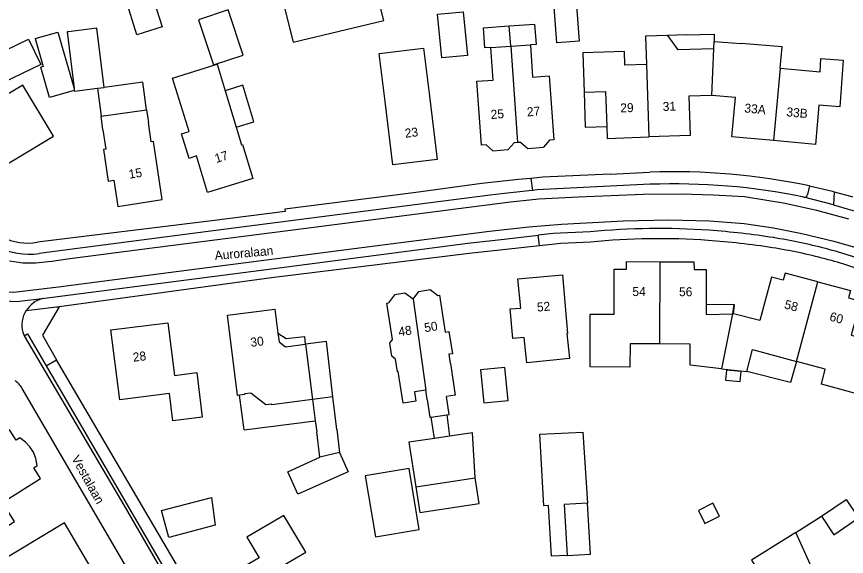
# Model space of a CAD drawing. Extents: x 194485 to 197793, y 468269 to 470822.
# Drawn here: x 195647.3 to 195758.3, y 469433.9 to 469506.1 of the extents above; entities that cross this region are included whole.
import ezdxf

# ---------------------------------------------------------------- set-up
doc = ezdxf.new("R2010")
doc.units = 0
for name, color, linetype in [('BGT grensvlak gebouwinstallatie plus 1', 7, 'Continuous'), ('BGT grensvlak overig bouwwerk uitbreiding populatie', 7, 'Continuous'), ('BGT grensvlak pand op maaiveld', 7, 'Continuous'), ('BGT grensvlak pand op maaiveld LR', 7, 'Continuous'), ('BGT grensvlak wegdeel', 7, 'Continuous'), ('BGT tekst huisnummerreeks', 7, 'Continuous'), ('BGT tekst openbare ruimte label weg', 7, 'Continuous')]:
    doc.layers.add(name, color=color, linetype=linetype)

msp = doc.modelspace()

# ---------------------------------------------------------------- linework, layer by layer
at = {"layer": 'BGT grensvlak gebouwinstallatie plus 1'}
for p, q in [((195736.88, 469503.63), (195734.39, 469503.56)), ((195664.18, 469497.3), (195659.02, 469496.62)), ((195664.69, 469493.63), (195664.18, 469497.3)), ((195658.14, 469496.52), (195658.61, 469492.77)), ((195739.56, 469467.61), (195743.24, 469467.56)), ((195682.25, 469463.74), (195683.35, 469463.02)), ((195683.35, 469463.02), (195685.79, 469463.29)), ((195685.79, 469463.29), (195685.9, 469462.26)), ((195751.62, 469459.96), (195750.81, 469457.16)), ((195750.81, 469457.16), (195744.96, 469458.63)), ((195677.72, 469450.82), (195677.13, 469455.46)), ((195703.18, 469449.66), (195702.77, 469452.53)), ((195704.84, 469452.82), (195705.21, 469449.97)), ((195677.72, 469450.82), (195687.25, 469452.04)), ((195690.5, 469447.8), (195691.64, 469445.21)), ((195683.56, 469445.22), (195687.88, 469447.15)), ((195684.9, 469442.21), (195683.56, 469445.22)), ((195691.64, 469445.21), (195684.9, 469442.21)), ((195709.18, 469440.96), (195708.66, 469444.39)), ((195700.7, 469443.19), (195701.22, 469439.76)), ((195701.22, 469439.76), (195709.18, 469440.96))]:
    msp.add_line(p, q, dxfattribs=at)
for points in [[(195663.4, 469503.64), (195661.89, 469508.43), (195665.24, 469509.49), (195666.75, 469504.7), (195663.4, 469503.64)], [(195736.88, 469503.63), (195740.59, 469503.74), (195740.62, 469502.74)], [(195676.68, 469491.29), (195679.04, 469492.01), (195677.55, 469496.89), (195675.2, 469496.17)], [(195723.23, 469495.96), (195723.37, 469491.29), (195726.24, 469491.38)], [(195689.62, 469455.22), (195688.74, 469462.62), (195685.95, 469462.26)], [(195709.37, 469458.84), (195709.81, 469454.42), (195713.07, 469454.75), (195712.63, 469459.16), (195709.37, 469458.84)], [(195666.67, 469440.03), (195673.37, 469441.79), (195673.84, 469438.07), (195667.64, 469436.42), (195666.67, 469440.03)], [(195754.95, 469439.26), (195758.27, 469441.5), (195759.93, 469439.04)], [(195720.94, 469434.03), (195724.05, 469434.21), (195723.66, 469441.02)]]:
    msp.add_lwpolyline(points, dxfattribs=at)
at = {"layer": 'BGT grensvlak overig bouwwerk uitbreiding populatie'}
for points in [[(195742.12, 469457.45), (195744.09, 469457.28), (195744.21, 469458.61), (195742.24, 469458.79), (195742.12, 469457.45)], [(195738.51, 469440.01), (195739.38, 469438.3), (195741.31, 469439.29), (195740.44, 469440.99), (195738.51, 469440.01)]]:
    msp.add_lwpolyline(points, dxfattribs=at)
at = {"layer": 'BGT grensvlak pand op maaiveld'}
for p, q in [((195658.05, 469504.52), (195654.24, 469504.05)), ((195659.02, 469496.62), (195658.05, 469504.52)), ((195734.39, 469503.56), (195735.75, 469501.64)), ((195740.58, 469501.79), (195740.62, 469502.74)), ((195740.62, 469502.74), (195744.23, 469502.47)), ((195740.58, 469501.79), (195735.75, 469501.64)), ((195658.14, 469496.52), (195659.02, 469496.62)), ((195655.01, 469496.19), (195655.02, 469496.13)), ((195655.02, 469496.13), (195658.14, 469496.52)), ((195675.2, 469496.17), (195676.68, 469491.29)), ((195658.61, 469492.77), (195664.69, 469493.63)), ((195664.69, 469493.63), (195664.92, 469491.92)), ((195658.84, 469490.95), (195658.61, 469492.77)), ((195710.09, 469488.92), (195710.99, 469488.14)), ((195713.85, 469489.2), (195713.07, 469488.29)), ((195714.32, 469489.23), (195713.85, 469489.2)), ((195714.76, 469489.26), (195714.32, 469489.23)), ((195714.76, 469489.26), (195715.7, 469488.45)), ((195718.58, 469489.54), (195717.77, 469488.6)), ((195710.99, 469488.14), (195713.07, 469488.29)), ((195715.7, 469488.45), (195717.77, 469488.6)), ((195743.24, 469467.56), (195743.08, 469466.34)), ((195685.9, 469462.26), (195685.95, 469462.26)), ((195685.95, 469462.26), (195686.89, 469454.87)), ((195697.21, 469462.39), (195697.58, 469462.9)), ((195697.48, 469460.65), (195697.21, 469462.39)), ((195697.99, 469460.29), (195697.48, 469460.65)), ((195741.61, 469458.99), (195744.96, 469458.63)), ((195702.23, 469454.89), (195702.04, 469456.13)), ((195689.62, 469455.22), (195686.89, 469454.87)), ((195686.89, 469454.87), (195687.25, 469452.04)), ((195690.13, 469450.88), (195689.62, 469455.22)), ((195702.77, 469452.53), (195704.84, 469452.82)), ((195687.25, 469452.04), (195687.44, 469450.56)), ((195687.88, 469447.15), (195687.44, 469450.56)), ((195690.13, 469450.88), (195690.5, 469447.8)), ((195705.21, 469449.97), (195703.18, 469449.66)), ((195703.18, 469449.66), (195699.76, 469449.15)), ((195699.76, 469449.15), (195700.7, 469443.19)), ((195690.5, 469447.8), (195687.88, 469447.15)), ((195700.7, 469443.19), (195708.66, 469444.39)), ((195718.85, 469433.91), (195718.45, 469440.7)), ((195723.66, 469441.02), (195720.55, 469440.83)), ((195720.55, 469440.83), (195720.94, 469434.03)), ((195751.54, 469437.11), (195754.95, 469439.26)), ((195751.54, 469437.11), (195748.12, 469434.96)), ((195720.94, 469434.03), (195718.85, 469433.91))]:
    msp.add_line(p, q, dxfattribs=at)
for points in [[(195681.31, 469514.59), (195684.31, 469502.66), (195696.4, 469505.54), (195693.4, 469517.46), (195681.31, 469514.59)], [(195719.12, 469508.57), (195722.11, 469508.79), (195722.56, 469502.8), (195719.57, 469502.58), (195719.12, 469508.57)], [(195671.61, 469505.67), (195673.63, 469499.61), (195677.6, 469500.93), (195675.58, 469506.99), (195671.61, 469505.67)], [(195707.05, 469506.74), (195707.6, 469500.88), (195704.16, 469500.56), (195703.61, 469506.42), (195707.05, 469506.74)], [(195710.73, 469501.95), (195709.95, 469501.9), (195709.77, 469504.58), (195713.19, 469504.83)], [(195713.19, 469504.83), (195716.59, 469505.08), (195716.78, 469502.37), (195716.02, 469502.32)], [(195649.77, 469503.14), (195652.81, 469504.01), (195654.98, 469496.46)], [(195654.24, 469504.05), (195654.04, 469504.03), (195654.98, 469496.46)], [(195734.39, 469503.56), (195731.42, 469503.47), (195731.54, 469499.68)], [(195644.22, 469496.66), (195642.58, 469500.03), (195648.9, 469503.05), (195650.53, 469499.69), (195644.22, 469496.66)], [(195649.77, 469503.14), (195650.84, 469499.4), (195650.54, 469499.31)], [(195716.02, 469502.32), (195716.33, 469497.99), (195718.52, 469498.15), (195719.15, 469489.58), (195718.58, 469489.54)], [(195749.46, 469499.19), (195749.72, 469502.06), (195744.23, 469502.47)], [(195696.59, 469494.73), (195695.8, 469501.13), (195701.73, 469501.86), (195702.52, 469495.46)], [(195710.09, 469488.92), (195709.49, 469488.88), (195708.85, 469497.44), (195711.04, 469497.6), (195710.73, 469501.95)], [(195731.54, 469499.68), (195728.67, 469499.6), (195728.62, 469501.42), (195723.06, 469501.24), (195723.23, 469495.96)], [(195749.46, 469499.19), (195754.77, 469498.7), (195754.9, 469500.46), (195757.89, 469500.24), (195757.43, 469494.03), (195754.63, 469494.23), (195754.15, 469488.99), (195748.57, 469489.5)], [(195655.01, 469496.19), (195651.71, 469495.24), (195650.54, 469499.31)], [(195670.36, 469490.71), (195668.17, 469497.86), (195674.12, 469499.71), (195675.2, 469496.17)], [(195638.7, 469491.3), (195642.79, 469484.43), (195652.23, 469490.07), (195648.13, 469496.93), (195638.7, 469491.3)], [(195702.52, 469495.46), (195703.56, 469486.98), (195697.64, 469486.24), (195696.59, 469494.73)], [(195723.23, 469495.96), (195726.09, 469496.06), (195726.24, 469491.38)], [(195740.32, 469495.53), (195737.24, 469495.43), (195737.42, 469490.17), (195731.86, 469489.99)], [(195748.57, 469489.5), (195742.99, 469490.01), (195743.45, 469495.26), (195740.32, 469495.53)], [(195658.84, 469490.95), (195659.22, 469488.36), (195658.94, 469488.32), (195659.54, 469484.08), (195660.31, 469484.19), (195660.82, 469480.7), (195666.79, 469481.64), (195665.62, 469489.38), (195665.31, 469489.33), (195664.92, 469491.92)], [(195676.68, 469491.29), (195677.39, 469488.95), (195677.51, 469488.99), (195678.89, 469484.44), (195672.85, 469482.57), (195671.36, 469487.45)], [(195726.24, 469491.38), (195726.3, 469489.8), (195731.86, 469489.99)], [(195671.36, 469487.45), (195670.36, 469487.12), (195669.37, 469490.4), (195670.36, 469490.71)], [(195733.36, 469462.31), (195729.37, 469462.33), (195729.34, 469459.22), (195724.03, 469459.26), (195724.02, 469466.29), (195727.22, 469466.27), (195727.23, 469472.31), (195728.88, 469472.32), (195728.89, 469473.31), (195733.4, 469473.3)], [(195733.4, 469473.3), (195737.91, 469473.28), (195737.92, 469472.28), (195739.56, 469472.27), (195739.56, 469467.61)], [(195721, 469463.69), (195720.91, 469463.69), (195721.25, 469460.34), (195715.53, 469459.78), (195715.21, 469463.16), (195713.7, 469463.05), (195713.33, 469466.98), (195714.74, 469467.09), (195714.33, 469471.01), (195720.3, 469471.53), (195721, 469463.69)], [(195754.49, 469470.61), (195750.13, 469471.79), (195749.86, 469470.84), (195748.27, 469471.25), (195746.7, 469465.43), (195743.19, 469466.35), (195743.34, 469467.54), (195743.24, 469467.56)], [(195754.49, 469470.61), (195758.86, 469469.43), (195758.59, 469468.46), (195760.19, 469468.02), (195758.95, 469463.46), (195764.57, 469461.93), (195762.64, 469454.83), (195754.95, 469456.91), (195755.46, 469458.91), (195751.62, 469459.96)], [(195700.33, 469468.29), (195699.23, 469469.1), (195697.86, 469468.89), (195697.05, 469467.79)], [(195700.33, 469468.29), (195701.1, 469469.33), (195702.62, 469469.57), (195703.66, 469468.8)], [(195703.66, 469468.8), (195703.86, 469468.83), (195704.64, 469463.88), (195705.13, 469463.96), (195705.59, 469460.99), (195705.1, 469460.92), (195705.29, 469459.67), (195705.33, 469459.67), (195705.98, 469455.46), (195704.81, 469455.29)], [(195697.58, 469462.9), (195696.81, 469467.75), (195697.05, 469467.79)], [(195677.13, 469455.46), (195676.84, 469455.42), (195675.5, 469466.15), (195681.85, 469466.95), (195682.25, 469463.74)], [(195739.56, 469467.61), (195739.55, 469466.25), (195743.08, 469466.34)], [(195659.92, 469464.18), (195667.52, 469465.14), (195668.41, 469458.1), (195671.39, 469458.48), (195672.14, 469452.52), (195668.18, 469452.03), (195667.73, 469455.66), (195661.1, 469454.82), (195659.92, 469464.18)], [(195682.25, 469463.74), (195682.4, 469462.59), (195683.25, 469461.92), (195685.9, 469462.26)], [(195741.61, 469458.99), (195737.39, 469459.46), (195737.39, 469462.29), (195733.36, 469462.31)], [(195744.96, 469458.63), (195745.74, 469461.56), (195751.62, 469459.96)], [(195702.04, 469456.13), (195700.51, 469455.9), (195700.7, 469454.66), (195699, 469454.4), (195698.36, 469458.6), (195698.26, 469458.59), (195697.99, 469460.29)], [(195686.89, 469454.87), (195681.45, 469454.18), (195681.44, 469454.26), (195680.64, 469454.16), (195678.63, 469455.73), (195677.8, 469455.62), (195677.81, 469455.54), (195677.13, 469455.46)], [(195702.23, 469454.89), (195702.57, 469452.51), (195702.77, 469452.53)], [(195704.84, 469452.82), (195705.17, 469452.86), (195704.81, 469455.29)], [(195635.38, 469443.83), (195639.51, 469437.33), (195640.35, 469437.87), (195641.96, 469435.34), (195647.03, 469438.55), (195645.42, 469441.09), (195650.49, 469444.31), (195649.58, 469445.74), (195650.06, 469446.05), (195649.86, 469446.99), (195649.55, 469447.81), (195649.07, 469448.54), (195648.47, 469449.17), (195647.72, 469449.75), (195647.23, 469449.44), (195646.34, 469450.84), (195635.38, 469443.83)], [(195708.66, 469444.39), (195708.3, 469450.43), (195705.21, 469449.97)], [(195717.27, 469450.22), (195723.05, 469450.51), (195723.66, 469441.02)], [(195718.45, 469440.7), (195717.83, 469440.66), (195717.27, 469450.22)], [(195693.94, 469444.68), (195695.3, 469436.51), (195701.16, 469437.48), (195699.81, 469445.66), (195693.94, 469444.68)], [(195684.89, 469429.22), (195682.85, 469432.63), (195685.99, 469434.47), (195683.06, 469439.38), (195678.11, 469436.48), (195679.73, 469433.71), (195674.07, 469430.39), (195677.36, 469424.79)], [(195754.95, 469439.26), (195756.62, 469436.79), (195759.93, 469439.04)], [(195644.32, 469432.76), (195648.22, 469426.18), (195657.6, 469431.78), (195653.69, 469438.36), (195644.32, 469432.76)], [(195748.12, 469434.96), (195745.62, 469433.39), (195747.22, 469430.85)]]:
    msp.add_lwpolyline(points, dxfattribs=at)
at = {"layer": 'BGT grensvlak pand op maaiveld LR'}
for p, q in [((195713.39, 469502.13), (195713.19, 469504.83)), ((195710.73, 469501.95), (195713.39, 469502.13)), ((195713.39, 469502.13), (195716.02, 469502.32)), ((195713.39, 469502.13), (195714.32, 469489.23)), ((195740.32, 469495.53), (195740.58, 469501.79)), ((195731.54, 469499.68), (195731.86, 469489.99)), ((195749.46, 469499.19), (195748.57, 469489.5)), ((195654.98, 469496.46), (195655.01, 469496.19)), ((195733.36, 469462.31), (195733.4, 469473.3)), ((195751.62, 469459.96), (195754.49, 469470.61)), ((195700.33, 469468.29), (195702.04, 469456.13)), ((195743.08, 469466.34), (195741.61, 469458.99)), ((195754.51, 469430.59), (195751.54, 469437.11))]:
    msp.add_line(p, q, dxfattribs=at)
at = {"layer": 'BGT grensvlak wegdeel'}
for p, q in [((195716.08, 469484.45), (195716.29, 469482.84)), ((195726.68, 469485.03), (195732, 469485.27)), ((195753.35, 469483.44), (195753.11, 469482.29)), ((195756.67, 469482.65), (195756.56, 469480.91)), ((195756.56, 469480.91), (195752.6, 469481.94)), ((195647.3, 469468), (195650.73, 469468.37)), ((195648.14, 469463.86), (195648.31, 469463.39)), ((195651.27, 469459.36), (195652.65, 469460.18)), ((195651.27, 469459.36), (195680.17, 469409.84)), ((195676.84, 469406.98), (195648.06, 469456.35))]:
    msp.add_line(p, q, dxfattribs=at)
for points in [[(195716.08, 469484.45), (195714.45, 469484.29), (195709.54, 469483.74), (195700.39, 469482.53), (195683.2, 469480.33), (195683.22, 469480.03), (195673.41, 469478.79), (195650.11, 469475.91)], [(195726.68, 469485.03), (195717.7, 469484.61), (195716.08, 469484.45)], [(195732.05, 469483.65), (195717.79, 469482.98), (195716.92, 469482.9), (195716.29, 469482.84)], [(195753.35, 469483.44), (195756.42, 469482.72), (195756.67, 469482.65)], [(195646.35, 469473.44), (195648.12, 469473.16), (195649.81, 469473.17), (195651.99, 469473.39), (195654.12, 469473.67), (195664.04, 469474.96), (195685.68, 469477.73), (195706.05, 469480.39), (195713.35, 469481.3), (195717.16, 469481.69), (195722.46, 469481.98), (195731.1, 469482.33), (195736.21, 469482.38), (195740.48, 469482.25), (195744.67, 469482.01), (195750.11, 469481.15), (195754.3, 469480.2), (195758.57, 469479.04)], [(195716.29, 469482.84), (195715.8, 469482.79), (195712.17, 469482.38), (195710.65, 469482.2), (195700.91, 469480.96), (195673.6, 469477.41), (195650.32, 469474.4)], [(195756.67, 469482.65), (195759.04, 469482.01), (195759.13, 469481.98)], [(195756.56, 469480.91), (195760.53, 469479.74), (195764.26, 469478.47), (195770.09, 469476.01), (195770.52, 469475.82)], [(195652.88, 469469.94), (195667.63, 469471.86), (195694.86, 469475.38), (195710.57, 469477.37), (195715.84, 469477.97), (195720.19, 469478.34), (195728.48, 469478.75), (195734.55, 469478.9), (195739.97, 469478.76), (195744.64, 469478.4), (195748.56, 469477.85), (195752.33, 469477.09), (195756.62, 469476.05), (195759.26, 469475.29), (195765.03, 469473.25), (195768.98, 469471.53), (195772.6, 469469.71), (195776.05, 469467.81), (195778.96, 469466.03), (195783.56, 469463.02), (195792.61, 469457.03), (195806.97, 469447.47)], [(195635.33, 469478.01), (195636.76, 469475.65), (195637.79, 469474.26), (195639.3, 469472.66), (195640.57, 469471.54), (195642.12, 469470.35), (195643.45, 469469.67), (195645.07, 469469.26), (195646.94, 469469.25), (195649.14, 469469.51), (195652.88, 469469.94)], [(195650.73, 469468.37), (195681.39, 469472.37), (195707.65, 469475.78), (195712.94, 469476.38), (195717.06, 469476.84)], [(195724.01, 469477.29), (195719.08, 469477.07), (195717.06, 469476.84)], [(195717.24, 469475.41), (195717.14, 469476.21), (195717.06, 469476.84)], [(195724.05, 469475.91), (195720.1, 469475.72), (195717.24, 469475.41)], [(195717.24, 469475.41), (195707.85, 469474.4), (195681.39, 469471.14), (195653, 469467.27)], [(195648.58, 469466.78), (195652.65, 469467.27), (195653, 469467.27)], [(195653, 469467.27), (195650.75, 469463.47), (195652.65, 469460.18)], [(195648.31, 469463.39), (195648.75, 469463.66), (195651.27, 469459.36)], [(195648.31, 469463.39), (195661.65, 469440.73), (195672.14, 469422.63), (195679.82, 469409.65)], [(195681.56, 469410.64), (195680.09, 469413.16), (195680.18, 469413.2), (195652.65, 469460.18)]]:
    msp.add_lwpolyline(points, dxfattribs=at)
for centre, radius, start, end in [((195735.09, 469395.98), 89.35, 78.2054, 91.9809), ((195735.24, 469397.73), 85.98, 78.3509, 92.1218), ((195752.69, 469482.34), 0.417, 256.7085, 352.7754), ((195648.81, 469483.61), 7.81, 208.355, 279.5519), ((195649.07, 469485.19), 10.87, 216.1933, 276.5821), ((195733.22, 469383.24), 94.5, 85.9141, 95.5949), ((195732.65, 469375.18), 102.58, 81.0952, 85.9164), ((195733.31, 469384.46), 91.92, 85.9507, 95.7808), ((195732.64, 469375.14), 101.26, 81.0504, 85.9427), ((195737.63, 469407.05), 70.32, 75.2596, 81.0862), ((195737.33, 469405.11), 70.93, 75.1816, 81.0272), ((195737.53, 469406.68), 70.7, 69.428, 75.251), ((195647.14, 469480.99), 12.99, 212.5675, 270.7006), ((195738.26, 469408.75), 67.17, 69.3099, 75.158), ((195651.69, 469464.82), 3.67, 105.1826, 147.8368), ((195651.69, 469464.82), 3.68, 147.85, 195.1423), ((195645.36, 469454.75), 3.14, 30.7173, 56.6984)]:
    msp.add_arc(centre, radius, start, end, dxfattribs=at)

# ---------------------------------------------------------------- texts
at = {"layer": 'BGT tekst huisnummerreeks'}
for s, rotation, p in [('29', 1.9, (195728.07, 469493.26)), ('31', 1.9, (195733.75, 469493.45)), ('33A', 354.8, (195744.61, 469493.27)), ('25', 4.2, (195710.76, 469492.38)), ('27', 4.2, (195715.6, 469492.73)), ('33B', 354.8, (195750.23, 469492.76)), ('23', 7, (195699.3, 469489.87)), ('17', 17.2, (195674.01, 469486.49)), ('15', 9, (195662.39, 469484.39)), ('54', 359.8, (195729.67, 469468.71)), ('56', 359.8, (195735.91, 469468.69)), ('52', 5, (195716.95, 469466.62)), ('58', 344.9, (195749.91, 469467.08)), ('60', 344.9, (195755.96, 469465.45)), ('48', 8.7, (195698.46, 469463.32)), ('50', 8.7, (195701.92, 469463.87)), ('30', 7.2, (195678.65, 469461.91)), ('28', 7.2, (195662.92, 469459.92))]:
    msp.add_text(s, height=1.2, rotation=rotation, dxfattribs=at).set_placement(p)
at = {"layer": 'BGT tekst openbare ruimte label weg'}
for s, rotation, p in [('Auroralaan', 5, (195673.85, 469473.53)), ('Vestalaan', 299, (195654.59, 469447.01))]:
    msp.add_text(s, height=1.2, rotation=rotation, dxfattribs=at).set_placement(p)

doc.saveas('drawing.dxf')
